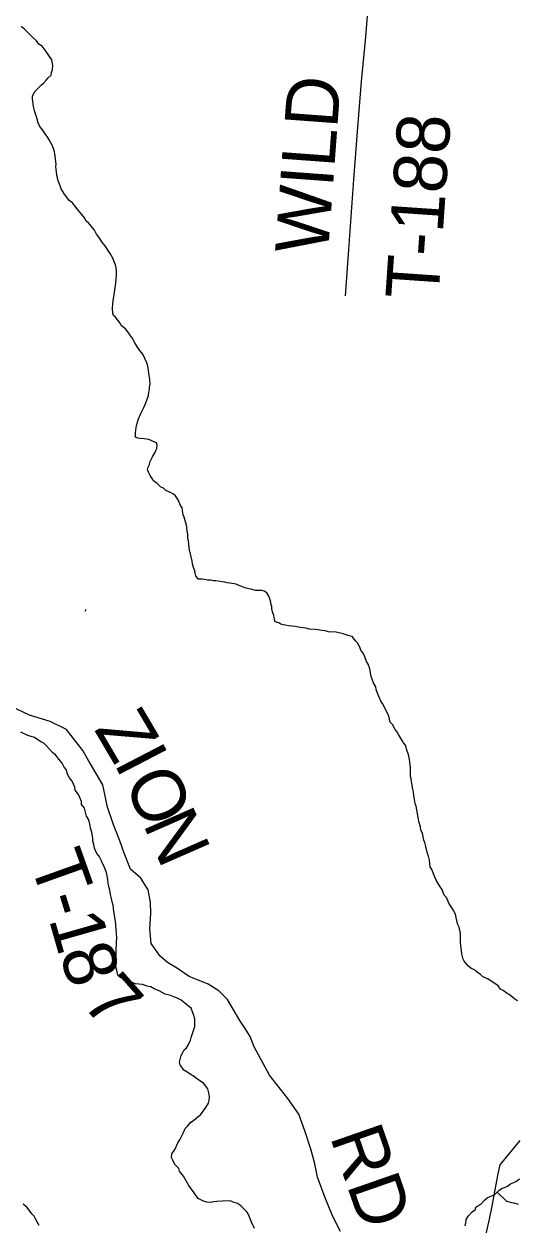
# Model space of a CAD drawing. Extents: x 1310247 to 1664935, y 235267 to 584339.
# Drawn here: x 1489781 to 1492570, y 422037 to 428829 of the extents above; entities that cross this region are included whole.
import ezdxf

# ---------------------------------------------------------------- set-up
doc = ezdxf.new("R2010")
doc.units = 0
for name, color, linetype in [('GM_X_County_Road', 7, 'Continuous'), ('GM_X_Minor_River', 7, 'Continuous'), ('GM_X_Township_Road', 7, 'Continuous'), ('GM_X_Township_Road_Text', 7, 'Continuous')]:
    doc.layers.add(name, color=color, linetype=linetype)

msp = doc.modelspace()

# ---------------------------------------------------------------- linework, layer by layer
at = {"layer": 'GM_X_County_Road'}
msp.add_lwpolyline([(1492388.6, 421953.8), (1492415.6, 422070.1), (1492430.7, 422144.2), (1492444.2, 422226.8), (1492464.4, 422326.3), (1492475.7, 422378), (1492588.8, 422515.5)], dxfattribs=at)
at = {"layer": 'GM_X_Minor_River'}
for points in [[(1489889.2, 428224.9), (1489869.9, 428253.4), (1489862.3, 428269.6), (1489853, 428297.9), (1489849.3, 428310), (1489839.9, 428338.3), (1489834.6, 428364.5), (1489829.6, 428406.7), (1489830.1, 428422.7), (1489836.4, 428436.6), (1489844.7, 428448.4), (1489855.1, 428460.1), (1489867.4, 428471.8), (1489879.8, 428485.5), (1489892.1, 428495.2), (1489908.5, 428512.8), (1489918.9, 428524.5), (1489935.3, 428540.1), (1489937.7, 428554.1), (1489942.1, 428572), (1489944.6, 428592), (1489943, 428606), (1489939.5, 428626.1), (1489929.8, 428640.4), (1489906.6, 428673.1), (1489883.3, 428703.7), (1489865.5, 428714.2), (1489852, 428734.6), (1489832.4, 428751.1), (1489816.7, 428767.6), (1489799.1, 428784.1), (1489783.5, 428800.5), (1489765.8, 428815)], [(1490495.5, 426276), (1490485.9, 426294.3), (1490480.3, 426308.4), (1490484.6, 426322.3), (1490491.1, 426338.2), (1490493.4, 426350.2), (1490499.7, 426362), (1490508.2, 426381.8), (1490518.7, 426399.6), (1490527.2, 426417.4), (1490533.5, 426429.2), (1490533.9, 426447.2), (1490530.3, 426461.4), (1490518.4, 426465.7), (1490486.6, 426478.5), (1490460.7, 426483.2), (1490440.7, 426485.8), (1490424.6, 426486.2), (1490412.8, 426492.5), (1490411.4, 426516.6), (1490416.1, 426546.5), (1490420.8, 426572.4), (1490429.4, 426596.2), (1490442.2, 426625.9), (1490459.1, 426659.5), (1490469.8, 426687.3), (1490484.9, 426729), (1490487.4, 426746.9), (1490491.8, 426762.9), (1490492.1, 426774.9), (1490494.6, 426792.8), (1490493.2, 426818.9), (1490489.8, 426841), (1490486.5, 426869.2), (1490481.1, 426893.3), (1490475.6, 426913.5), (1490452.8, 426962.2), (1490437.2, 426982.6), (1490423.7, 427001), (1490408.2, 427025.4), (1490392.9, 427053.9), (1490383.2, 427066.2), (1490373.5, 427080.4), (1490356.1, 427104.9), (1490330.5, 427123.6), (1490324.9, 427137.8), (1490299.6, 427170.5), (1490287.9, 427180.8), (1490284.2, 427193), (1490282.8, 427219), (1490283.6, 427249), (1490285.9, 427263), (1490290.9, 427298.9), (1490293.2, 427312.9), (1490295.5, 427324.8), (1490300.5, 427362.8), (1490303.1, 427386.8), (1490303.7, 427410.8), (1490304.2, 427428.8), (1490302.7, 427450.9), (1490299.1, 427467), (1490293.5, 427481.1), (1490284.1, 427505.4), (1490268.7, 427531.9), (1490237.7, 427576.8), (1490222.2, 427597.2), (1490210.6, 427615.5), (1490191.2, 427640.1), (1490179.8, 427662.4), (1490170, 427674.7), (1490146.8, 427705.3), (1490132.9, 427713.7), (1490125.4, 427731.9), (1490107.8, 427752.4), (1490090.4, 427774.9), (1490074.8, 427793.3), (1490053.4, 427820), (1490037.6, 427830.4), (1490022.1, 427850.8), (1490010.5, 427867.1), (1489991.2, 427897.7), (1489985.6, 427913.9), (1489978, 427932.1), (1489972.4, 427948.3), (1489970.7, 427960.3), (1489967.1, 427974.4), (1489965.5, 427990.5), (1489963.9, 428008.6), (1489962.2, 428020.6), (1489962.6, 428036.7), (1489959.3, 428064.8), (1489957.7, 428080.8), (1489956.1, 428094.9), (1489954.4, 428107), (1489948.8, 428125.2), (1489941.3, 428143.4), (1489933.6, 428157.6), (1489924, 428173.9), (1489912.4, 428192.2), (1489900.8, 428208.5), (1489889.2, 428224.9)], [(1491853.8, 424880.3), (1491844.6, 424914.6), (1491827.5, 424951.1), (1491810.4, 424985.6), (1491800.7, 424999.8), (1491781.8, 425044.4), (1491774.3, 425064.6), (1491772.7, 425080.7), (1491759.2, 425103.1), (1491751.7, 425123.3), (1491746.1, 425139.5), (1491737.1, 425181.8), (1491727.8, 425208.1), (1491718.2, 425224.4), (1491703.1, 425264.8), (1491687.7, 425287.3), (1491684, 425299.4), (1491670.7, 425327.8), (1491658.9, 425338.1), (1491637.5, 425364.7), (1491621.6, 425369.1), (1491587.7, 425380), (1491547.9, 425389.1), (1491503.8, 425392.2), (1491485.9, 425396.7), (1491467.9, 425399.2), (1491429.9, 425404.2), (1491395.9, 425407.1), (1491376, 425411.6), (1491360, 425414), (1491346, 425416.4), (1491316.1, 425421.2), (1491278.1, 425426.2), (1491260.1, 425428.7), (1491248.1, 425431), (1491234.2, 425435.4), (1491222.3, 425441.7), (1491202.4, 425448.2), (1491198.8, 425462.3), (1491195.3, 425484.5), (1491187.8, 425504.7), (1491184.2, 425520.8), (1491182.6, 425534.9), (1491178.9, 425547), (1491175.4, 425567.1), (1491171.7, 425579.2), (1491166, 425593.4), (1491154.4, 425611.7), (1491140.7, 425622.1), (1491126.7, 425624.5), (1491090.6, 425625.4), (1491078.7, 425629.7), (1491066.7, 425632), (1491052.8, 425634.4), (1491030.9, 425641), (1491013, 425647.5), (1490993.1, 425656), (1490981.2, 425660.3), (1490945.3, 425667.3), (1490931.3, 425669.6), (1490917.3, 425672), (1490891.4, 425676.7), (1490867.4, 425679.3), (1490853.4, 425679.7), (1490837.4, 425684.1), (1490819.4, 425684.6), (1490803.4, 425687), (1490791.4, 425689.3), (1490767.4, 425690), (1490753.8, 425708.3), (1490750.2, 425722.5), (1490748.5, 425736.5), (1490741, 425754.8), (1490735.5, 425776.9), (1490731.8, 425791.1), (1490722.9, 425833.3), (1490717.3, 425851.5), (1490714.2, 425885.7), (1490712.7, 425907.7), (1490709, 425919.8), (1490707.7, 425945.9), (1490704, 425958), (1490702.7, 425986.1), (1490699.1, 426002.2), (1490695.4, 426014.4), (1490688.1, 426040.6), (1490682.3, 426052.8), (1490678.9, 426076.9), (1490675.3, 426093), (1490667.6, 426105.2), (1490654.4, 426137.6), (1490638.9, 426160.1), (1490627.2, 426170.4), (1490613.3, 426176.8), (1490583.6, 426191.6), (1490569.9, 426203.9), (1490554, 426212.4), (1490534.5, 426230.9), (1490514.8, 426245.4), (1490507.1, 426259.7), (1490495.5, 426276)], [(1490130.7, 425517.4), (1490125.2, 425506.5)], [(1489893.5, 424761.4), (1489875.7, 424769.8), (1489840.2, 424794.8), (1489802.4, 424805.8), (1489762.8, 424824.9)], [(1492575.8, 423304.9), (1492564, 423311.2), (1492538.4, 423331.9), (1492526.6, 423340.2), (1492514.7, 423346.5), (1492493.1, 423363.1), (1492477.3, 423371.5), (1492463.7, 423389.9), (1492428.2, 423414.9), (1492404.5, 423429.6), (1492386.6, 423436), (1492374.8, 423442.3), (1492363.1, 423454.7), (1492345.3, 423467.2), (1492325.6, 423481.7), (1492311.8, 423488.1), (1492296, 423500.5), (1492282.4, 423516.9), (1492270.7, 423529.2), (1492265, 423541.4), (1492261.3, 423555.5), (1492257.7, 423571.6), (1492252.9, 423617.8), (1492251.4, 423637.9), (1492250.2, 423670), (1492250.6, 423686), (1492243.5, 423722.2), (1492233.9, 423740.5), (1492223.3, 423794.9), (1492209.9, 423819.3), (1492198.3, 423835.6), (1492184.8, 423858), (1492171.5, 423888.4), (1492157.9, 423902.8), (1492146.6, 423935.1), (1492135, 423949.4), (1492113.9, 423988), (1492106.3, 424004.3), (1492089.3, 424046.8), (1492079.7, 424063.1), (1492074.7, 424101.2), (1492069.2, 424123.4), (1492063.5, 424137.6), (1492054.6, 424177.9), (1492049.1, 424200.1), (1492043.4, 424214.2), (1492036.4, 424252.5), (1492026.8, 424270.8), (1492025.3, 424288.8), (1492016, 424319.1), (1492010.6, 424341.3), (1492003.7, 424385.6), (1492000.2, 424405.7), (1491994.5, 424419.9), (1491987.7, 424466.1), (1491984.2, 424486.2), (1491980.6, 424502.3), (1491973.6, 424544.6), (1491972, 424560.7), (1491968.3, 424572.8), (1491967.2, 424608.9), (1491967.7, 424626.9), (1491962.8, 424669.1), (1491957.4, 424697.3), (1491949.9, 424717.5), (1491938.7, 424749.8), (1491929.1, 424764.1), (1491921.4, 424776.3), (1491900.2, 424811), (1491890.6, 424827.2), (1491880.8, 424839.5), (1491865.5, 424867.9), (1491853.8, 424880.3)], [(1490780.7, 422660.8), (1490809.8, 422702.1), (1490824.4, 422725.8), (1490828.8, 422741.7), (1490831.3, 422761.6), (1490827.9, 422783.8), (1490820.5, 422808), (1490797.2, 422838.6), (1490781.4, 422849.1), (1490749.9, 422871.9), (1490738.1, 422880.3), (1490726.2, 422886.6), (1490708.5, 422899.1), (1490684.8, 422913.7), (1490665.5, 422942.3), (1490661.9, 422958.4), (1490664.2, 422972.3), (1490670.9, 422996.2), (1490679.3, 423012), (1490687.7, 423027.8), (1490700, 423039.5), (1490712.5, 423057.2), (1490723.2, 423083), (1490727.6, 423096.9), (1490742.8, 423142.6), (1490747.2, 423160.5), (1490748.3, 423202.5), (1490742.8, 423222.7), (1490727.8, 423263.1), (1490702.2, 423281.8), (1490670.8, 423308.7), (1490647, 423319.3), (1490609.3, 423334.4), (1490579.4, 423343.1), (1490545.8, 423362.1), (1490521.9, 423370.7), (1490498.2, 423383.3), (1490478.3, 423387.9), (1490452.4, 423396.6), (1490412.4, 423401.6), (1490392.6, 423408.1), (1490370.7, 423414.7), (1490358.7, 423419), (1490323.1, 423438), (1490311.4, 423450.3), (1490306.1, 423478.5), (1490300.6, 423498.7), (1490301, 423514.7), (1490304.3, 423642.8), (1490306.6, 423654.8), (1490305.4, 423688.9), (1490301.8, 423703), (1490300.6, 423737.1), (1490299, 423753.1), (1490293.9, 423789.3), (1490290.4, 423809.5), (1490285.3, 423845.6), (1490279.8, 423863.8), (1490274.5, 423892), (1490270.8, 423906.1), (1490267.4, 423930.3), (1490263.8, 423944.4), (1490258.4, 423970.5), (1490254.9, 423988.7), (1490253.2, 424002.7), (1490247.9, 424030.9), (1490242.2, 424043.1), (1490234.8, 424065.3), (1490225.2, 424081.6), (1490219.5, 424095.8), (1490206.1, 424122.2), (1490192.5, 424138.5), (1490184.9, 424154.8), (1490179.3, 424168.9), (1490175.8, 424189.1), (1490170.3, 424209.2), (1490170.6, 424223.2), (1490165.5, 424259.5), (1490158.1, 424281.7), (1490156.4, 424295.7), (1490147.2, 424328), (1490135.7, 424348.4), (1490122.8, 424394.8), (1490107.3, 424415.2), (1490105.7, 424431.3), (1490088.7, 424471.8), (1490071.3, 424496.3), (1490069.7, 424512.3), (1490054.5, 424546.8), (1490038.9, 424565.2), (1490031.3, 424579.5), (1490025.6, 424591.6), (1490022.1, 424611.8), (1490008.4, 424626.1), (1489996.9, 424648.5), (1489987.2, 424660.8), (1489960, 424695.5), (1489944.3, 424707.9), (1489924.8, 424728.5), (1489907.2, 424749), (1489893.5, 424761.4)], [(1491085.2, 422017.8), (1491068, 422052.3), (1491051.1, 422096.8), (1491041.4, 422111.1), (1491010.2, 422144), (1490990.5, 422158.5), (1490964.6, 422167.2), (1490952.7, 422171.5), (1490936.7, 422173.9), (1490902.6, 422172.8), (1490872.5, 422169.6), (1490852.4, 422168.1), (1490838.2, 422164.5), (1490816.2, 422167.1), (1490796.3, 422171.6), (1490766.6, 422186.4), (1490743.4, 422219.1), (1490729.8, 422239.5), (1490714.3, 422259.9), (1490683.6, 422312.8), (1490660.2, 422341.4), (1490656.6, 422357.5), (1490635.1, 422380.1), (1490623.7, 422404.5), (1490616.1, 422418.7), (1490618.6, 422438.7), (1490631.1, 422458.4), (1490637.5, 422472.2), (1490652.3, 422501.9), (1490662.8, 422519.6), (1490675.4, 422545.4), (1490683.9, 422561.2), (1490692.4, 422583), (1490708.9, 422598.6), (1490725.4, 422618.2), (1490739.7, 422627.8), (1490754, 422639.5), (1490766.4, 422651.1), (1490780.7, 422660.8)], [(1492276.8, 422032.6), (1492281.2, 422048.5), (1492283.7, 422068.5), (1492296.2, 422088.2), (1492316.9, 422111.7), (1492335.3, 422125.3), (1492337.6, 422137.2), (1492349.8, 422144.9), (1492366.1, 422154.5), (1492386.8, 422178), (1492401.1, 422191.6), (1492419.4, 422199.2), (1492445.7, 422210.5), (1492468.3, 422232), (1492482.7, 422243.6), (1492498.9, 422249.2), (1492517.1, 422256.7), (1492533.5, 422270.3), (1492551.7, 422277.8), (1492568, 422285.4), (1492584.4, 422299)], [(1492458.3, 422222.4), (1492510.9, 422172.7), (1492538.8, 422164), (1492552.8, 422161.6), (1492576.7, 422155)], [(1489866.3, 422033.7), (1489849.1, 422068.2), (1489839.6, 422086.5), (1489825.9, 422100.9), (1489798.7, 422135.6), (1489777.1, 422154.2)]]:
    msp.add_lwpolyline(points, dxfattribs=at)
at = {"layer": 'GM_X_Township_Road'}
for points in [[(1491647.6, 427949.5), (1491667.3, 428222), (1491676.2, 428316), (1491690.1, 428504), (1491714.6, 428756), (1491726, 428898), (1491743.8, 429075.9), (1491761.6, 429255.9), (1491770.8, 429379.9), (1491782, 429497.9), (1491797, 429605.9), (1491804.1, 429709.8), (1491816, 429905.9), (1491832, 430103.9), (1491859.5, 430461.9), (1491878.8, 430686.3)], [(1491600, 427291.9), (1491615.2, 427500.9), (1491647.6, 427949.5)], [(1491571.1, 422000.7), (1491525.7, 422089.1), (1491485.2, 422190.2), (1491441.9, 422307.1), (1491425.9, 422383.6), (1491406.3, 422460), (1491370.8, 422570.2), (1491337, 422664.4), (1491273, 422753.3), (1491169.9, 422884.9), (1491082.8, 423044.9), (1491061.5, 423103.5), (1491029.5, 423153.3), (1491002.8, 423194.2), (1490965.5, 423258.2), (1490931.7, 423311.5), (1490883.7, 423361.3), (1490823.2, 423398.6), (1490716.6, 423443.1), (1490649, 423487.5), (1490593.9, 423521.3), (1490551.3, 423556.9), (1490500.4, 423629.5), (1490492.6, 423711.5), (1490499.7, 423800.4), (1490496.1, 423860.8), (1490483.7, 423932), (1490442.8, 423997.7), (1490383.2, 424050.4), (1490348.2, 424140.8), (1490322.9, 424209.1), (1490285.9, 424305.5), (1490252.9, 424399.8), (1490227.7, 424525.7), (1490145.9, 424664.4), (1490113.9, 424721.3), (1490021.5, 424838.6), (1489929, 424884.8), (1489811.7, 424920.3), (1489662.4, 424991.5)]]:
    msp.add_lwpolyline(points, dxfattribs=at)

# ---------------------------------------------------------------- texts
at = {"layer": 'GM_X_Township_Road_Text'}
for s, rotation, p in [('WILD', 85.78233, (1491500.9, 427523.4)), ('T-188', 86.07422, (1492124.9, 427265)), ('Z', 300.50879, (1490174.9, 424840.7)), ('I', 297.46225, (1490286.8, 424651.1)), ('O', 294.84283, (1490342, 424545)), ('N', 293.68028, (1490452.3, 424306.9)), ('T', 289.61952, (1489810.3, 424092.3)), ('-', 287.15611, (1489884.5, 423884.1)), ('1', 285.94112, (1489920.4, 423768)), ('8', 289.3482, (1489977.1, 423571.8)), ('7', 311.43671, (1490101.7, 423289.4)), ('RD', 289.21875, (1491510.1, 422538.6))]:
    msp.add_text(s, height=300, rotation=rotation, dxfattribs=at).set_placement(p)

doc.saveas('drawing.dxf')
